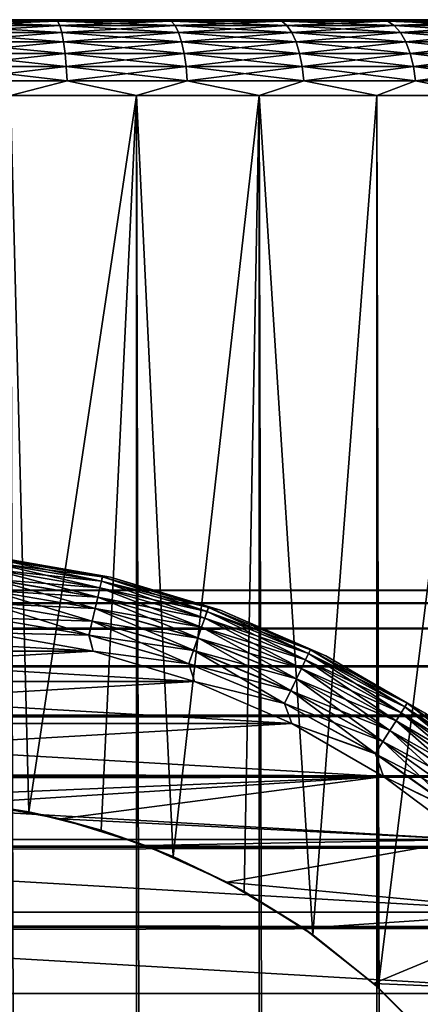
# Model space of a CAD drawing. Extents: x -265 to 265, y 0 to 607.
# Tile 290 of 296: x 252 to 257, y 587 to 600. Entities that reach past the tile are written whole.
import ezdxf

# ---------------------------------------------------------------- set-up
doc = ezdxf.new("R2010")
doc.units = 0
doc.header["$LTSCALE"] = 26.699852
for name, color, linetype in [('102', 7, 'CONTINUOUS'), ('3', 7, 'CONTINUOUS'), ('78', 7, 'CONTINUOUS'), ('79', 7, 'CONTINUOUS'), ('80', 7, 'CONTINUOUS'), ('83', 7, 'CONTINUOUS'), ('84', 7, 'CONTINUOUS'), ('86', 7, 'CONTINUOUS'), ('89', 7, 'CONTINUOUS'), ('90', 7, 'CONTINUOUS'), ('94', 7, 'CONTINUOUS'), ('98', 7, 'CONTINUOUS')]:
    doc.layers.add(name, color=color, linetype=linetype)

msp = doc.modelspace()

# ---------------------------------------------------------------- linework, layer by layer
at = {"layer": '102', "color": 7, "linetype": 'CONTINUOUS'}
for points in [[(251.437, 592.751, -25.445), (252.855, 592.51, -25.445), (251.447, 592.843, -25.618), (251.437, 592.751, -25.445)], [(251.447, 592.843, -25.618), (252.876, 592.6, -25.618), (251.453, 592.899, -25.806), (251.447, 592.843, -25.618)], [(251.447, 592.843, -25.618), (252.855, 592.51, -25.445), (252.876, 592.6, -25.618), (251.447, 592.843, -25.618)], [(251.509, 592.912, -26), (251.453, 592.899, -25.806), (252.889, 592.656, -25.806), (251.509, 592.912, -26)], [(251.453, 592.899, -25.806), (252.876, 592.6, -25.618), (252.889, 592.656, -25.806), (251.453, 592.899, -25.806)], [(252.998, 592.65, -26), (251.509, 592.912, -26), (252.889, 592.656, -25.806), (252.998, 592.65, -26)], [(251.423, 592.628, -25.293), (252.828, 592.389, -25.293), (251.437, 592.751, -25.445), (251.423, 592.628, -25.293)], [(251.437, 592.751, -25.445), (252.828, 592.389, -25.293), (252.855, 592.51, -25.445), (251.437, 592.751, -25.445)], [(251.406, 592.477, -25.169), (252.794, 592.241, -25.169), (251.423, 592.628, -25.293), (251.406, 592.477, -25.169)], [(251.423, 592.628, -25.293), (252.794, 592.241, -25.169), (252.828, 592.389, -25.293), (251.423, 592.628, -25.293)], [(252.855, 592.51, -25.445), (254.238, 592.112, -25.445), (252.876, 592.6, -25.618), (252.855, 592.51, -25.445)], [(252.876, 592.6, -25.618), (254.269, 592.199, -25.618), (252.889, 592.656, -25.806), (252.876, 592.6, -25.618)], [(252.876, 592.6, -25.618), (254.238, 592.112, -25.445), (254.269, 592.199, -25.618), (252.876, 592.6, -25.618)], [(252.998, 592.65, -26), (252.889, 592.656, -25.806), (254.287, 592.253, -25.806), (252.998, 592.65, -26)], [(252.889, 592.656, -25.806), (254.269, 592.199, -25.618), (254.287, 592.253, -25.806), (252.889, 592.656, -25.806)], [(254.446, 592.216, -26), (252.998, 592.65, -26), (254.287, 592.253, -25.806), (254.446, 592.216, -26)], [(251.386, 592.305, -25.076), (252.755, 592.072, -25.076), (251.406, 592.477, -25.169), (251.386, 592.305, -25.076)], [(251.406, 592.477, -25.169), (252.755, 592.072, -25.076), (252.794, 592.241, -25.169), (251.406, 592.477, -25.169)], [(252.828, 592.389, -25.293), (254.197, 591.994, -25.293), (252.855, 592.51, -25.445), (252.828, 592.389, -25.293)], [(252.855, 592.51, -25.445), (254.197, 591.994, -25.293), (254.238, 592.112, -25.445), (252.855, 592.51, -25.445)], [(252.794, 592.241, -25.169), (254.147, 591.851, -25.169), (252.828, 592.389, -25.293), (252.794, 592.241, -25.169)], [(252.828, 592.389, -25.293), (254.147, 591.851, -25.169), (254.197, 591.994, -25.293), (252.828, 592.389, -25.293)], [(251.365, 592.118, -25.019), (252.714, 591.889, -25.019), (251.386, 592.305, -25.076), (251.365, 592.118, -25.019)], [(251.386, 592.305, -25.076), (252.714, 591.889, -25.019), (252.755, 592.072, -25.076), (251.386, 592.305, -25.076)], [(252.755, 592.072, -25.076), (254.09, 591.688, -25.076), (252.794, 592.241, -25.169), (252.755, 592.072, -25.076)], [(252.794, 592.241, -25.169), (254.09, 591.688, -25.076), (254.147, 591.851, -25.169), (252.794, 592.241, -25.169)], [(254.238, 592.112, -25.445), (255.568, 591.561, -25.445), (254.269, 592.199, -25.618), (254.238, 592.112, -25.445)], [(254.269, 592.199, -25.618), (255.608, 591.644, -25.618), (254.287, 592.253, -25.806), (254.269, 592.199, -25.618)], [(254.269, 592.199, -25.618), (255.568, 591.561, -25.445), (255.608, 591.644, -25.618), (254.269, 592.199, -25.618)], [(254.446, 592.216, -26), (254.287, 592.253, -25.806), (255.632, 591.695, -25.806), (254.446, 592.216, -26)], [(254.287, 592.253, -25.806), (255.608, 591.644, -25.618), (255.632, 591.695, -25.806), (254.287, 592.253, -25.806)], [(255.834, 591.617, -26), (254.446, 592.216, -26), (255.632, 591.695, -25.806), (255.834, 591.617, -26)], [(251.365, 592.118, -25.019), (251.393, 591.919, -25), (252.714, 591.889, -25.019), (251.365, 592.118, -25.019)], [(252.714, 591.889, -25.019), (254.028, 591.511, -25.019), (252.755, 592.072, -25.076), (252.714, 591.889, -25.019)], [(252.755, 592.072, -25.076), (254.028, 591.511, -25.019), (254.09, 591.688, -25.076), (252.755, 592.072, -25.076)], [(254.197, 591.994, -25.293), (255.514, 591.449, -25.293), (254.238, 592.112, -25.445), (254.197, 591.994, -25.293)], [(254.238, 592.112, -25.445), (255.514, 591.449, -25.293), (255.568, 591.561, -25.445), (254.238, 592.112, -25.445)], [(254.147, 591.851, -25.169), (255.448, 591.312, -25.169), (254.197, 591.994, -25.293), (254.147, 591.851, -25.169)], [(254.197, 591.994, -25.293), (255.448, 591.312, -25.169), (255.514, 591.449, -25.293), (254.197, 591.994, -25.293)], [(251.393, 591.919, -25), (252.767, 591.677, -25), (252.714, 591.889, -25.019), (251.393, 591.919, -25)], [(252.714, 591.889, -25.019), (252.767, 591.677, -25), (254.028, 591.511, -25.019), (252.714, 591.889, -25.019)], [(254.09, 591.688, -25.076), (255.373, 591.157, -25.076), (254.147, 591.851, -25.169), (254.09, 591.688, -25.076)], [(254.147, 591.851, -25.169), (255.373, 591.157, -25.076), (255.448, 591.312, -25.169), (254.147, 591.851, -25.169)], [(252.767, 591.677, -25), (254.104, 591.276, -25), (254.028, 591.511, -25.019), (252.767, 591.677, -25)], [(254.028, 591.511, -25.019), (255.291, 590.987, -25.019), (254.09, 591.688, -25.076), (254.028, 591.511, -25.019)], [(254.09, 591.688, -25.076), (255.291, 590.987, -25.019), (255.373, 591.157, -25.076), (254.09, 591.688, -25.076)], [(255.608, 591.644, -25.618), (256.876, 590.943, -25.618), (255.632, 591.695, -25.806), (255.608, 591.644, -25.618)], [(255.834, 591.617, -26), (255.632, 591.695, -25.806), (256.906, 590.991, -25.806), (255.834, 591.617, -26)], [(255.632, 591.695, -25.806), (256.876, 590.943, -25.618), (256.906, 590.991, -25.806), (255.632, 591.695, -25.806)], [(255.514, 591.449, -25.293), (256.761, 590.76, -25.293), (255.568, 591.561, -25.445), (255.514, 591.449, -25.293)], [(255.568, 591.561, -25.445), (256.827, 590.865, -25.445), (255.608, 591.644, -25.618), (255.568, 591.561, -25.445)], [(255.568, 591.561, -25.445), (256.761, 590.76, -25.293), (256.827, 590.865, -25.445), (255.568, 591.561, -25.445)], [(255.608, 591.644, -25.618), (256.827, 590.865, -25.445), (256.876, 590.943, -25.618), (255.608, 591.644, -25.618)], [(257.144, 590.861, -26), (255.834, 591.617, -26), (256.906, 590.991, -25.806), (257.144, 590.861, -26)], [(254.028, 591.511, -25.019), (254.104, 591.276, -25), (255.291, 590.987, -25.019), (254.028, 591.511, -25.019)], [(255.448, 591.312, -25.169), (256.68, 590.631, -25.169), (255.514, 591.449, -25.293), (255.448, 591.312, -25.169)], [(255.514, 591.449, -25.293), (256.68, 590.631, -25.169), (256.761, 590.76, -25.293), (255.514, 591.449, -25.293)], [(255.373, 591.157, -25.076), (256.588, 590.485, -25.076), (255.448, 591.312, -25.169), (255.373, 591.157, -25.076)], [(255.448, 591.312, -25.169), (256.588, 590.485, -25.076), (256.68, 590.631, -25.169), (255.448, 591.312, -25.169)], [(254.104, 591.276, -25), (255.386, 590.724, -25), (255.291, 590.987, -25.019), (254.104, 591.276, -25)], [(255.291, 590.987, -25.019), (256.488, 590.326, -25.019), (255.373, 591.157, -25.076), (255.291, 590.987, -25.019)], [(255.373, 591.157, -25.076), (256.488, 590.326, -25.019), (256.588, 590.485, -25.076), (255.373, 591.157, -25.076)], [(255.291, 590.987, -25.019), (255.386, 590.724, -25), (256.488, 590.326, -25.019), (255.291, 590.987, -25.019)], [(256.827, 590.865, -25.445), (258.001, 590.032, -25.445), (256.876, 590.943, -25.618), (256.827, 590.865, -25.445)], [(256.876, 590.943, -25.618), (258.058, 590.105, -25.618), (256.906, 590.991, -25.806), (256.876, 590.943, -25.618)], [(256.876, 590.943, -25.618), (258.001, 590.032, -25.445), (258.058, 590.105, -25.618), (256.876, 590.943, -25.618)], [(257.144, 590.861, -26), (256.906, 590.991, -25.806), (258.094, 590.149, -25.806), (257.144, 590.861, -26)], [(256.906, 590.991, -25.806), (258.058, 590.105, -25.618), (258.094, 590.149, -25.806), (256.906, 590.991, -25.806)], [(256.761, 590.76, -25.293), (257.923, 589.935, -25.293), (256.827, 590.865, -25.445), (256.761, 590.76, -25.293)], [(256.827, 590.865, -25.445), (257.923, 589.935, -25.293), (258.001, 590.032, -25.445), (256.827, 590.865, -25.445)], [(255.386, 590.724, -25), (256.594, 590.026, -25), (256.488, 590.326, -25.019), (255.386, 590.724, -25)], [(256.588, 590.485, -25.076), (257.721, 589.681, -25.076), (256.68, 590.631, -25.169), (256.588, 590.485, -25.076)], [(256.68, 590.631, -25.169), (257.828, 589.817, -25.169), (256.761, 590.76, -25.293), (256.68, 590.631, -25.169)], [(256.68, 590.631, -25.169), (257.721, 589.681, -25.076), (257.828, 589.817, -25.169), (256.68, 590.631, -25.169)], [(256.761, 590.76, -25.293), (257.828, 589.817, -25.169), (257.923, 589.935, -25.293), (256.761, 590.76, -25.293)], [(256.488, 590.326, -25.019), (257.604, 589.535, -25.019), (256.588, 590.485, -25.076), (256.488, 590.326, -25.019)], [(256.588, 590.485, -25.076), (257.604, 589.535, -25.019), (257.721, 589.681, -25.076), (256.588, 590.485, -25.076)], [(256.488, 590.326, -25.019), (256.594, 590.026, -25), (257.604, 589.535, -25.019), (256.488, 590.326, -25.019)], [(256.594, 590.026, -25), (257.713, 589.193, -25), (257.604, 589.535, -25.019), (256.594, 590.026, -25)]]:
    msp.add_3dface(points, dxfattribs=at)
at = {"layer": '3', "color": 7, "linetype": 'CONTINUOUS'}
for points in [[(-263, 592.479, 28.227), (-263, 592.31, 29.671), (263, 592.479, 28.227), (-263, 592.479, 28.227)], [(263, 592.479, 28.227), (-263, 592.31, 29.671), (263, 592.31, 29.671), (263, 592.479, 28.227)], [(-263, 592.479, 26.773), (-263, 592.479, 28.227), (263, 592.479, 26.773), (-263, 592.479, 26.773)], [(263, 592.479, 26.773), (-263, 592.479, 28.227), (263, 592.479, 28.227), (263, 592.479, 26.773)], [(-263, 592.31, 25.329), (-263, 592.479, 26.773), (263, 592.31, 25.329), (-263, 592.31, 25.329)], [(263, 592.31, 25.329), (-263, 592.479, 26.773), (263, 592.479, 26.773), (263, 592.31, 25.329)], [(-263, 592.31, 29.671), (-263, 591.975, 31.085), (263, 592.31, 29.671), (-263, 592.31, 29.671)], [(263, 592.31, 29.671), (-263, 591.975, 31.085), (263, 591.975, 31.085), (263, 592.31, 29.671)], [(-263, 591.975, 23.915), (-263, 592.31, 25.329), (263, 591.975, 23.915), (-263, 591.975, 23.915)], [(263, 591.975, 23.915), (-263, 592.31, 25.329), (263, 592.31, 25.329), (263, 591.975, 23.915)], [(-263, 591.975, 31.085), (-263, 591.478, 32.451), (263, 591.975, 31.085), (-263, 591.975, 31.085)], [(263, 591.975, 31.085), (-263, 591.478, 32.451), (263, 591.478, 32.451), (263, 591.975, 31.085)], [(-263, 591.478, 22.549), (-263, 591.975, 23.915), (263, 591.478, 22.549), (-263, 591.478, 22.549)], [(263, 591.478, 22.549), (-263, 591.975, 23.915), (263, 591.975, 23.915), (263, 591.478, 22.549)], [(-263, 591.478, 32.451), (-263, 590.825, 33.75), (263, 591.478, 32.451), (-263, 591.478, 32.451)], [(263, 591.478, 32.451), (-263, 590.825, 33.75), (263, 590.825, 33.75), (263, 591.478, 32.451)], [(-263, 590.825, 21.25), (-263, 591.478, 22.549), (263, 590.825, 21.25), (-263, 590.825, 21.25)], [(263, 590.825, 21.25), (-263, 591.478, 22.549), (263, 591.478, 22.549), (263, 590.825, 21.25)], [(-263, 590.825, 33.75), (-263, 590.027, 34.964), (263, 590.825, 33.75), (-263, 590.825, 33.75)], [(263, 590.825, 33.75), (-263, 590.027, 34.964), (263, 590.027, 34.964), (263, 590.825, 33.75)], [(-263, 590.027, 20.036), (-263, 590.825, 21.25), (263, 590.027, 20.036), (-263, 590.027, 20.036)], [(263, 590.027, 20.036), (-263, 590.825, 21.25), (263, 590.825, 21.25), (263, 590.027, 20.036)], [(-263, 590.027, 34.964), (-263, 589.092, 36.078), (263, 590.027, 34.964), (-263, 590.027, 34.964)], [(263, 590.027, 34.964), (-263, 589.092, 36.078), (263, 589.092, 36.078), (263, 590.027, 34.964)], [(-263, 589.092, 18.922), (-263, 590.027, 20.036), (263, 589.092, 18.922), (-263, 589.092, 18.922)], [(263, 589.092, 18.922), (-263, 590.027, 20.036), (263, 590.027, 20.036), (263, 589.092, 18.922)], [(-263, 589.092, 36.078), (-263, 588.035, 37.076), (263, 589.092, 36.078), (-263, 589.092, 36.078)], [(263, 589.092, 36.078), (-263, 588.035, 37.076), (263, 588.035, 37.076), (263, 589.092, 36.078)], [(-263, 588.035, 17.924), (-263, 589.092, 18.922), (263, 588.035, 17.924), (-263, 588.035, 17.924)], [(263, 588.035, 17.924), (-263, 589.092, 18.922), (263, 589.092, 18.922), (263, 588.035, 17.924)], [(-263, 588.035, 37.076), (-263, 586.869, 37.944), (263, 588.035, 37.076), (-263, 588.035, 37.076)], [(263, 588.035, 37.076), (-263, 586.869, 37.944), (263, 586.869, 37.944), (263, 588.035, 37.076)], [(-263, 586.869, 17.056), (-263, 588.035, 17.924), (263, 586.869, 17.056), (-263, 586.869, 17.056)], [(263, 586.869, 17.056), (-263, 588.035, 17.924), (263, 588.035, 17.924), (263, 586.869, 17.056)]]:
    msp.add_3dface(points, dxfattribs=at)
at = {"layer": '78', "color": 7, "linetype": 'CONTINUOUS'}
for points in [[(251.568, 600, 13.912), (253.115, 600, 13.649), (251.568, 600, -13.912), (251.568, 600, 13.912)], [(251.568, 600, -13.912), (253.115, 600, 13.649), (253.115, 600, -13.649), (251.568, 600, -13.912)], [(253.115, 600, 13.649), (254.624, 600, 13.214), (253.115, 600, -13.649), (253.115, 600, 13.649)], [(253.115, 600, -13.649), (254.624, 600, 13.214), (254.624, 600, -13.214), (253.115, 600, -13.649)], [(254.624, 600, 13.214), (256.074, 600, 12.614), (254.624, 600, -13.214), (254.624, 600, 13.214)], [(254.624, 600, -13.214), (256.074, 600, 12.614), (256.074, 600, -12.614), (254.624, 600, -13.214)], [(256.074, 600, 12.614), (257.448, 600, 11.854), (256.074, 600, -12.614), (256.074, 600, 12.614)], [(256.074, 600, -12.614), (257.448, 600, 11.854), (257.448, 600, -11.854), (256.074, 600, -12.614)]]:
    msp.add_3dface(points, dxfattribs=at)
at = {"layer": '79', "color": 7, "linetype": 'CONTINUOUS'}
for points in [[(251.679, 1, 14.906), (253.338, 1, 14.624), (251.679, 599, 14.906), (251.679, 1, 14.906)], [(251.679, 599, 14.906), (253.338, 1, 14.624), (253.338, 599, 14.624), (251.679, 599, 14.906)], [(253.338, 1, 14.624), (254.954, 1, 14.158), (253.338, 599, 14.624), (253.338, 1, 14.624)], [(253.338, 599, 14.624), (254.954, 1, 14.158), (254.954, 599, 14.158), (253.338, 599, 14.624)], [(254.954, 1, 14.158), (256.508, 1, 13.515), (254.954, 599, 14.158), (254.954, 1, 14.158)], [(254.954, 599, 14.158), (256.508, 1, 13.515), (256.508, 599, 13.515), (254.954, 599, 14.158)], [(256.508, 1, 13.515), (257.98, 1, 12.701), (256.508, 599, 13.515), (256.508, 1, 13.515)], [(256.508, 599, 13.515), (257.98, 1, 12.701), (257.98, 599, 12.701), (256.508, 599, 13.515)]]:
    msp.add_3dface(points, dxfattribs=at)
at = {"layer": '80', "color": 7, "linetype": 'CONTINUOUS'}
for points in [[(250.96, 589.703, -14.969), (251.679, 599, -14.906), (251.919, 589.559, -14.877), (250.96, 589.703, -14.969)], [(251.679, 599, -14.906), (253.338, 599, -14.624), (251.919, 589.559, -14.877), (251.679, 599, -14.906)], [(251.919, 589.559, -14.877), (253.338, 599, -14.624), (252.875, 589.316, -14.722), (251.919, 589.559, -14.877)], [(252.875, 589.316, -14.722), (253.338, 599, -14.624), (253.824, 588.969, -14.504), (252.875, 589.316, -14.722)], [(253.338, 599, -14.624), (254.954, 599, -14.158), (253.824, 588.969, -14.504), (253.338, 599, -14.624)], [(253.824, 588.969, -14.504), (254.954, 599, -14.158), (254.758, 588.51, -14.226), (253.824, 588.969, -14.504)], [(254.758, 588.51, -14.226), (254.954, 599, -14.158), (255.664, 587.936, -13.89), (254.758, 588.51, -14.226)], [(254.954, 599, -14.158), (256.508, 599, -13.515), (255.664, 587.936, -13.89), (254.954, 599, -14.158)], [(255.664, 587.936, -13.89), (256.508, 599, -13.515), (256.525, 587.245, -13.506), (255.664, 587.936, -13.89)], [(256.508, 599, -13.515), (257.98, 599, -12.701), (256.525, 587.245, -13.506), (256.508, 599, -13.515)], [(256.525, 587.245, -13.506), (257.98, 599, -12.701), (257.316, 586.445, -13.095), (256.525, 587.245, -13.506)]]:
    msp.add_3dface(points, dxfattribs=at)
at = {"layer": '83', "color": 7, "linetype": 'CONTINUOUS'}
for points in [[(252.296, 599.981, 14.007), (251.568, 600, 13.912), (250.768, 599.981, 14.173), (252.296, 599.981, 14.007)], [(252.296, 599.981, 14.007), (250.768, 599.981, 14.173), (252.327, 599.924, 14.192), (252.296, 599.981, 14.007)], [(252.327, 599.924, 14.192), (250.768, 599.981, 14.173), (250.779, 599.924, 14.361), (252.327, 599.924, 14.192)], [(253.115, 600, 13.649), (251.568, 600, 13.912), (252.296, 599.981, 14.007), (253.115, 600, 13.649)], [(253.797, 599.981, 13.677), (253.115, 600, 13.649), (252.296, 599.981, 14.007), (253.797, 599.981, 13.677)], [(253.797, 599.981, 13.677), (252.296, 599.981, 14.007), (253.848, 599.924, 13.858), (253.797, 599.981, 13.677)], [(253.848, 599.924, 13.858), (252.296, 599.981, 14.007), (252.327, 599.924, 14.192), (253.848, 599.924, 13.858)], [(254.624, 600, 13.214), (253.115, 600, 13.649), (253.797, 599.981, 13.677), (254.624, 600, 13.214)], [(255.254, 599.981, 13.186), (254.624, 600, 13.214), (253.797, 599.981, 13.677), (255.254, 599.981, 13.186)], [(255.254, 599.981, 13.186), (253.797, 599.981, 13.677), (255.323, 599.924, 13.36), (255.254, 599.981, 13.186)], [(255.323, 599.924, 13.36), (253.797, 599.981, 13.677), (253.848, 599.924, 13.858), (255.323, 599.924, 13.36)], [(256.074, 600, 12.614), (254.624, 600, 13.214), (255.254, 599.981, 13.186), (256.074, 600, 12.614)], [(256.649, 599.981, 12.541), (256.074, 600, 12.614), (255.254, 599.981, 13.186), (256.649, 599.981, 12.541)], [(256.649, 599.981, 12.541), (255.254, 599.981, 13.186), (256.737, 599.924, 12.706), (256.649, 599.981, 12.541)], [(256.737, 599.924, 12.706), (255.254, 599.981, 13.186), (255.323, 599.924, 13.36), (256.737, 599.924, 12.706)], [(257.448, 600, 11.854), (256.074, 600, 12.614), (256.649, 599.981, 12.541), (257.448, 600, 11.854)], [(257.965, 599.981, 11.748), (257.448, 600, 11.854), (256.649, 599.981, 12.541), (257.965, 599.981, 11.748)], [(257.965, 599.981, 11.748), (256.649, 599.981, 12.541), (258.071, 599.924, 11.904), (257.965, 599.981, 11.748)], [(258.071, 599.924, 11.904), (256.649, 599.981, 12.541), (256.737, 599.924, 12.706), (258.071, 599.924, 11.904)], [(252.327, 599.924, 14.192), (250.779, 599.924, 14.361), (252.355, 599.832, 14.363), (252.327, 599.924, 14.192)], [(252.355, 599.832, 14.363), (250.779, 599.924, 14.361), (250.788, 599.832, 14.534), (252.355, 599.832, 14.363)], [(253.848, 599.924, 13.858), (252.327, 599.924, 14.192), (253.894, 599.832, 14.024), (253.848, 599.924, 13.858)], [(253.894, 599.832, 14.024), (252.327, 599.924, 14.192), (252.355, 599.832, 14.363), (253.894, 599.832, 14.024)], [(255.323, 599.924, 13.36), (253.848, 599.924, 13.858), (255.387, 599.832, 13.521), (255.323, 599.924, 13.36)], [(255.387, 599.832, 13.521), (253.848, 599.924, 13.858), (253.894, 599.832, 14.024), (255.387, 599.832, 13.521)], [(256.737, 599.924, 12.706), (255.323, 599.924, 13.36), (256.818, 599.832, 12.859), (256.737, 599.924, 12.706)], [(256.818, 599.832, 12.859), (255.323, 599.924, 13.36), (255.387, 599.832, 13.521), (256.818, 599.832, 12.859)], [(258.071, 599.924, 11.904), (256.737, 599.924, 12.706), (258.168, 599.832, 12.047), (258.071, 599.924, 11.904)], [(258.168, 599.832, 12.047), (256.737, 599.924, 12.706), (256.818, 599.832, 12.859), (258.168, 599.832, 12.047)], [(252.355, 599.832, 14.363), (250.788, 599.832, 14.534), (252.379, 599.708, 14.513), (252.355, 599.832, 14.363)], [(252.379, 599.708, 14.513), (250.788, 599.832, 14.534), (250.796, 599.708, 14.685), (252.379, 599.708, 14.513)], [(253.894, 599.832, 14.024), (252.355, 599.832, 14.363), (253.934, 599.708, 14.171), (253.894, 599.832, 14.024)], [(253.934, 599.708, 14.171), (252.355, 599.832, 14.363), (252.379, 599.708, 14.513), (253.934, 599.708, 14.171)], [(255.387, 599.832, 13.521), (253.894, 599.832, 14.024), (255.444, 599.708, 13.662), (255.387, 599.832, 13.521)], [(255.444, 599.708, 13.662), (253.894, 599.832, 14.024), (253.934, 599.708, 14.171), (255.444, 599.708, 13.662)], [(256.818, 599.832, 12.859), (255.387, 599.832, 13.521), (256.889, 599.708, 12.994), (256.818, 599.832, 12.859)], [(256.889, 599.708, 12.994), (255.387, 599.832, 13.521), (255.444, 599.708, 13.662), (256.889, 599.708, 12.994)], [(258.168, 599.832, 12.047), (256.818, 599.832, 12.859), (258.253, 599.708, 12.173), (258.168, 599.832, 12.047)], [(258.253, 599.708, 12.173), (256.818, 599.832, 12.859), (256.889, 599.708, 12.994), (258.253, 599.708, 12.173)], [(252.379, 599.708, 14.513), (250.796, 599.708, 14.685), (252.399, 599.556, 14.636), (252.379, 599.708, 14.513)], [(252.399, 599.556, 14.636), (250.796, 599.708, 14.685), (250.803, 599.556, 14.81), (252.399, 599.556, 14.636)], [(253.934, 599.708, 14.171), (252.379, 599.708, 14.513), (253.968, 599.556, 14.291), (253.934, 599.708, 14.171)], [(253.968, 599.556, 14.291), (252.379, 599.708, 14.513), (252.399, 599.556, 14.636), (253.968, 599.556, 14.291)], [(255.444, 599.708, 13.662), (253.934, 599.708, 14.171), (255.49, 599.556, 13.778), (255.444, 599.708, 13.662)], [(255.49, 599.556, 13.778), (253.934, 599.708, 14.171), (253.968, 599.556, 14.291), (255.49, 599.556, 13.778)], [(256.889, 599.708, 12.994), (255.444, 599.708, 13.662), (256.947, 599.556, 13.104), (256.889, 599.708, 12.994)], [(256.947, 599.556, 13.104), (255.444, 599.708, 13.662), (255.49, 599.556, 13.778), (256.947, 599.556, 13.104)], [(258.253, 599.708, 12.173), (256.889, 599.708, 12.994), (258.323, 599.556, 12.276), (258.253, 599.708, 12.173)], [(258.323, 599.556, 12.276), (256.889, 599.708, 12.994), (256.947, 599.556, 13.104), (258.323, 599.556, 12.276)], [(252.399, 599.556, 14.636), (250.803, 599.556, 14.81), (252.414, 599.383, 14.727), (252.399, 599.556, 14.636)], [(252.414, 599.383, 14.727), (250.803, 599.556, 14.81), (250.808, 599.383, 14.902), (252.414, 599.383, 14.727)], [(253.968, 599.556, 14.291), (252.399, 599.556, 14.636), (253.993, 599.383, 14.38), (253.968, 599.556, 14.291)], [(253.993, 599.383, 14.38), (252.399, 599.556, 14.636), (252.414, 599.383, 14.727), (253.993, 599.383, 14.38)], [(255.49, 599.556, 13.778), (253.968, 599.556, 14.291), (255.524, 599.383, 13.864), (255.49, 599.556, 13.778)], [(255.524, 599.383, 13.864), (253.968, 599.556, 14.291), (253.993, 599.383, 14.38), (255.524, 599.383, 13.864)], [(256.947, 599.556, 13.104), (255.49, 599.556, 13.778), (256.99, 599.383, 13.185), (256.947, 599.556, 13.104)], [(256.99, 599.383, 13.185), (255.49, 599.556, 13.778), (255.524, 599.383, 13.864), (256.99, 599.383, 13.185)], [(258.323, 599.556, 12.276), (256.947, 599.556, 13.104), (258.375, 599.383, 12.352), (258.323, 599.556, 12.276)], [(258.375, 599.383, 12.352), (256.947, 599.556, 13.104), (256.99, 599.383, 13.185), (258.375, 599.383, 12.352)], [(252.414, 599.383, 14.727), (250.808, 599.383, 14.902), (252.424, 599.195, 14.783), (252.414, 599.383, 14.727)], [(252.424, 599.195, 14.783), (250.808, 599.383, 14.902), (250.811, 599.195, 14.959), (252.424, 599.195, 14.783)], [(253.993, 599.383, 14.38), (252.414, 599.383, 14.727), (254.008, 599.195, 14.435), (253.993, 599.383, 14.38)], [(254.008, 599.195, 14.435), (252.414, 599.383, 14.727), (252.424, 599.195, 14.783), (254.008, 599.195, 14.435)], [(255.524, 599.383, 13.864), (253.993, 599.383, 14.38), (255.545, 599.195, 13.917), (255.524, 599.383, 13.864)], [(255.545, 599.195, 13.917), (253.993, 599.383, 14.38), (254.008, 599.195, 14.435), (255.545, 599.195, 13.917)], [(256.99, 599.383, 13.185), (255.524, 599.383, 13.864), (257.017, 599.195, 13.236), (256.99, 599.383, 13.185)], [(257.017, 599.195, 13.236), (255.524, 599.383, 13.864), (255.545, 599.195, 13.917), (257.017, 599.195, 13.236)], [(258.375, 599.383, 12.352), (256.99, 599.383, 13.185), (258.407, 599.195, 12.399), (258.375, 599.383, 12.352)], [(258.407, 599.195, 12.399), (256.99, 599.383, 13.185), (257.017, 599.195, 13.236), (258.407, 599.195, 12.399)], [(251.679, 599, 14.906), (252.424, 599.195, 14.783), (250.811, 599.195, 14.959), (251.679, 599, 14.906)], [(251.679, 599, 14.906), (253.338, 599, 14.624), (252.424, 599.195, 14.783), (251.679, 599, 14.906)], [(253.338, 599, 14.624), (254.008, 599.195, 14.435), (252.424, 599.195, 14.783), (253.338, 599, 14.624)], [(253.338, 599, 14.624), (254.954, 599, 14.158), (254.008, 599.195, 14.435), (253.338, 599, 14.624)], [(254.954, 599, 14.158), (255.545, 599.195, 13.917), (254.008, 599.195, 14.435), (254.954, 599, 14.158)], [(254.954, 599, 14.158), (256.508, 599, 13.515), (255.545, 599.195, 13.917), (254.954, 599, 14.158)], [(256.508, 599, 13.515), (257.017, 599.195, 13.236), (255.545, 599.195, 13.917), (256.508, 599, 13.515)], [(256.508, 599, 13.515), (257.98, 599, 12.701), (257.017, 599.195, 13.236), (256.508, 599, 13.515)], [(257.98, 599, 12.701), (258.407, 599.195, 12.399), (257.017, 599.195, 13.236), (257.98, 599, 12.701)]]:
    msp.add_3dface(points, dxfattribs=at)
at = {"layer": '84', "color": 7, "linetype": 'CONTINUOUS'}
for points in [[(250.768, 599.981, -14.173), (251.568, 600, -13.912), (252.296, 599.981, -14.007), (250.768, 599.981, -14.173)], [(250.768, 599.981, -14.173), (252.296, 599.981, -14.007), (250.779, 599.924, -14.361), (250.768, 599.981, -14.173)], [(250.779, 599.924, -14.361), (252.296, 599.981, -14.007), (252.327, 599.924, -14.192), (250.779, 599.924, -14.361)], [(251.568, 600, -13.912), (253.115, 600, -13.649), (252.296, 599.981, -14.007), (251.568, 600, -13.912)], [(252.296, 599.981, -14.007), (253.115, 600, -13.649), (253.797, 599.981, -13.677), (252.296, 599.981, -14.007)], [(252.296, 599.981, -14.007), (253.797, 599.981, -13.677), (252.327, 599.924, -14.192), (252.296, 599.981, -14.007)], [(252.327, 599.924, -14.192), (253.797, 599.981, -13.677), (253.848, 599.924, -13.858), (252.327, 599.924, -14.192)], [(253.115, 600, -13.649), (254.624, 600, -13.214), (253.797, 599.981, -13.677), (253.115, 600, -13.649)], [(253.797, 599.981, -13.677), (254.624, 600, -13.214), (255.254, 599.981, -13.186), (253.797, 599.981, -13.677)], [(253.797, 599.981, -13.677), (255.254, 599.981, -13.186), (253.848, 599.924, -13.858), (253.797, 599.981, -13.677)], [(253.848, 599.924, -13.858), (255.254, 599.981, -13.186), (255.323, 599.924, -13.36), (253.848, 599.924, -13.858)], [(254.624, 600, -13.214), (256.074, 600, -12.614), (255.254, 599.981, -13.186), (254.624, 600, -13.214)], [(255.254, 599.981, -13.186), (256.074, 600, -12.614), (256.649, 599.981, -12.541), (255.254, 599.981, -13.186)], [(255.254, 599.981, -13.186), (256.649, 599.981, -12.541), (255.323, 599.924, -13.36), (255.254, 599.981, -13.186)], [(255.323, 599.924, -13.36), (256.649, 599.981, -12.541), (256.737, 599.924, -12.706), (255.323, 599.924, -13.36)], [(256.074, 600, -12.614), (257.448, 600, -11.854), (256.649, 599.981, -12.541), (256.074, 600, -12.614)], [(256.649, 599.981, -12.541), (257.448, 600, -11.854), (257.965, 599.981, -11.748), (256.649, 599.981, -12.541)], [(256.649, 599.981, -12.541), (257.965, 599.981, -11.748), (256.737, 599.924, -12.706), (256.649, 599.981, -12.541)], [(256.737, 599.924, -12.706), (257.965, 599.981, -11.748), (258.071, 599.924, -11.904), (256.737, 599.924, -12.706)], [(250.779, 599.924, -14.361), (252.327, 599.924, -14.192), (250.788, 599.832, -14.534), (250.779, 599.924, -14.361)], [(250.788, 599.832, -14.534), (252.327, 599.924, -14.192), (252.355, 599.832, -14.363), (250.788, 599.832, -14.534)], [(252.327, 599.924, -14.192), (253.848, 599.924, -13.858), (252.355, 599.832, -14.363), (252.327, 599.924, -14.192)], [(252.355, 599.832, -14.363), (253.848, 599.924, -13.858), (253.894, 599.832, -14.024), (252.355, 599.832, -14.363)], [(253.848, 599.924, -13.858), (255.323, 599.924, -13.36), (253.894, 599.832, -14.024), (253.848, 599.924, -13.858)], [(253.894, 599.832, -14.024), (255.323, 599.924, -13.36), (255.387, 599.832, -13.521), (253.894, 599.832, -14.024)], [(255.323, 599.924, -13.36), (256.737, 599.924, -12.706), (255.387, 599.832, -13.521), (255.323, 599.924, -13.36)], [(255.387, 599.832, -13.521), (256.737, 599.924, -12.706), (256.818, 599.832, -12.859), (255.387, 599.832, -13.521)], [(256.737, 599.924, -12.706), (258.071, 599.924, -11.904), (256.818, 599.832, -12.859), (256.737, 599.924, -12.706)], [(256.818, 599.832, -12.859), (258.071, 599.924, -11.904), (258.168, 599.832, -12.047), (256.818, 599.832, -12.859)], [(250.788, 599.832, -14.534), (252.355, 599.832, -14.363), (250.796, 599.708, -14.685), (250.788, 599.832, -14.534)], [(250.796, 599.708, -14.685), (252.355, 599.832, -14.363), (252.379, 599.708, -14.513), (250.796, 599.708, -14.685)], [(252.355, 599.832, -14.363), (253.894, 599.832, -14.024), (252.379, 599.708, -14.513), (252.355, 599.832, -14.363)], [(252.379, 599.708, -14.513), (253.894, 599.832, -14.024), (253.934, 599.708, -14.171), (252.379, 599.708, -14.513)], [(253.894, 599.832, -14.024), (255.387, 599.832, -13.521), (253.934, 599.708, -14.171), (253.894, 599.832, -14.024)], [(253.934, 599.708, -14.171), (255.387, 599.832, -13.521), (255.444, 599.708, -13.662), (253.934, 599.708, -14.171)], [(255.387, 599.832, -13.521), (256.818, 599.832, -12.859), (255.444, 599.708, -13.662), (255.387, 599.832, -13.521)], [(255.444, 599.708, -13.662), (256.818, 599.832, -12.859), (256.889, 599.708, -12.994), (255.444, 599.708, -13.662)], [(256.818, 599.832, -12.859), (258.168, 599.832, -12.047), (256.889, 599.708, -12.994), (256.818, 599.832, -12.859)], [(256.889, 599.708, -12.994), (258.168, 599.832, -12.047), (258.253, 599.708, -12.173), (256.889, 599.708, -12.994)], [(250.796, 599.708, -14.685), (252.379, 599.708, -14.513), (250.803, 599.556, -14.81), (250.796, 599.708, -14.685)], [(250.803, 599.556, -14.81), (252.379, 599.708, -14.513), (252.399, 599.556, -14.636), (250.803, 599.556, -14.81)], [(252.379, 599.708, -14.513), (253.934, 599.708, -14.171), (252.399, 599.556, -14.636), (252.379, 599.708, -14.513)], [(252.399, 599.556, -14.636), (253.934, 599.708, -14.171), (253.968, 599.556, -14.291), (252.399, 599.556, -14.636)], [(253.934, 599.708, -14.171), (255.444, 599.708, -13.662), (253.968, 599.556, -14.291), (253.934, 599.708, -14.171)], [(253.968, 599.556, -14.291), (255.444, 599.708, -13.662), (255.49, 599.556, -13.778), (253.968, 599.556, -14.291)], [(255.444, 599.708, -13.662), (256.889, 599.708, -12.994), (255.49, 599.556, -13.778), (255.444, 599.708, -13.662)], [(255.49, 599.556, -13.778), (256.889, 599.708, -12.994), (256.947, 599.556, -13.104), (255.49, 599.556, -13.778)], [(256.889, 599.708, -12.994), (258.253, 599.708, -12.173), (256.947, 599.556, -13.104), (256.889, 599.708, -12.994)], [(256.947, 599.556, -13.104), (258.253, 599.708, -12.173), (258.323, 599.556, -12.276), (256.947, 599.556, -13.104)], [(250.803, 599.556, -14.81), (252.399, 599.556, -14.636), (250.808, 599.383, -14.902), (250.803, 599.556, -14.81)], [(250.808, 599.383, -14.902), (252.399, 599.556, -14.636), (252.414, 599.383, -14.727), (250.808, 599.383, -14.902)], [(252.399, 599.556, -14.636), (253.968, 599.556, -14.291), (252.414, 599.383, -14.727), (252.399, 599.556, -14.636)], [(252.414, 599.383, -14.727), (253.968, 599.556, -14.291), (253.993, 599.383, -14.38), (252.414, 599.383, -14.727)], [(253.968, 599.556, -14.291), (255.49, 599.556, -13.778), (253.993, 599.383, -14.38), (253.968, 599.556, -14.291)], [(253.993, 599.383, -14.38), (255.49, 599.556, -13.778), (255.524, 599.383, -13.864), (253.993, 599.383, -14.38)], [(255.49, 599.556, -13.778), (256.947, 599.556, -13.104), (255.524, 599.383, -13.864), (255.49, 599.556, -13.778)], [(255.524, 599.383, -13.864), (256.947, 599.556, -13.104), (256.99, 599.383, -13.185), (255.524, 599.383, -13.864)], [(256.947, 599.556, -13.104), (258.323, 599.556, -12.276), (256.99, 599.383, -13.185), (256.947, 599.556, -13.104)], [(256.99, 599.383, -13.185), (258.323, 599.556, -12.276), (258.375, 599.383, -12.352), (256.99, 599.383, -13.185)], [(250.808, 599.383, -14.902), (252.414, 599.383, -14.727), (250.811, 599.195, -14.959), (250.808, 599.383, -14.902)], [(250.811, 599.195, -14.959), (252.414, 599.383, -14.727), (252.424, 599.195, -14.783), (250.811, 599.195, -14.959)], [(252.414, 599.383, -14.727), (253.993, 599.383, -14.38), (252.424, 599.195, -14.783), (252.414, 599.383, -14.727)], [(252.424, 599.195, -14.783), (253.993, 599.383, -14.38), (254.008, 599.195, -14.435), (252.424, 599.195, -14.783)], [(253.993, 599.383, -14.38), (255.524, 599.383, -13.864), (254.008, 599.195, -14.435), (253.993, 599.383, -14.38)], [(254.008, 599.195, -14.435), (255.524, 599.383, -13.864), (255.545, 599.195, -13.917), (254.008, 599.195, -14.435)], [(255.524, 599.383, -13.864), (256.99, 599.383, -13.185), (255.545, 599.195, -13.917), (255.524, 599.383, -13.864)], [(255.545, 599.195, -13.917), (256.99, 599.383, -13.185), (257.017, 599.195, -13.236), (255.545, 599.195, -13.917)], [(256.99, 599.383, -13.185), (258.375, 599.383, -12.352), (257.017, 599.195, -13.236), (256.99, 599.383, -13.185)], [(257.017, 599.195, -13.236), (258.375, 599.383, -12.352), (258.407, 599.195, -12.399), (257.017, 599.195, -13.236)], [(251.679, 599, -14.906), (250.811, 599.195, -14.959), (252.424, 599.195, -14.783), (251.679, 599, -14.906)], [(253.338, 599, -14.624), (251.679, 599, -14.906), (252.424, 599.195, -14.783), (253.338, 599, -14.624)], [(253.338, 599, -14.624), (252.424, 599.195, -14.783), (254.008, 599.195, -14.435), (253.338, 599, -14.624)], [(254.954, 599, -14.158), (253.338, 599, -14.624), (254.008, 599.195, -14.435), (254.954, 599, -14.158)], [(254.954, 599, -14.158), (254.008, 599.195, -14.435), (255.545, 599.195, -13.917), (254.954, 599, -14.158)], [(256.508, 599, -13.515), (254.954, 599, -14.158), (255.545, 599.195, -13.917), (256.508, 599, -13.515)], [(256.508, 599, -13.515), (255.545, 599.195, -13.917), (257.017, 599.195, -13.236), (256.508, 599, -13.515)], [(257.98, 599, -12.701), (256.508, 599, -13.515), (257.017, 599.195, -13.236), (257.98, 599, -12.701)], [(257.98, 599, -12.701), (257.017, 599.195, -13.236), (258.407, 599.195, -12.399), (257.98, 599, -12.701)]]:
    msp.add_3dface(points, dxfattribs=at)
at = {"layer": '86', "color": 7, "linetype": 'CONTINUOUS'}
for points in [[(250.96, 589.703, -14.969), (251.919, 589.559, -14.877), (251.175, 589.679, -25), (250.96, 589.703, -14.969)], [(251.175, 589.679, -25), (251.919, 589.559, -14.877), (252.333, 589.467, -25), (251.175, 589.679, -25)], [(251.919, 589.559, -14.877), (252.875, 589.316, -14.722), (252.333, 589.467, -25), (251.919, 589.559, -14.877)], [(252.333, 589.467, -25), (252.875, 589.316, -14.722), (253.457, 589.116, -25), (252.333, 589.467, -25)], [(252.875, 589.316, -14.722), (253.824, 588.969, -14.504), (253.457, 589.116, -25), (252.875, 589.316, -14.722)], [(253.457, 589.116, -25), (253.824, 588.969, -14.504), (254.531, 588.633, -25), (253.457, 589.116, -25)], [(253.824, 588.969, -14.504), (254.758, 588.51, -14.226), (254.531, 588.633, -25), (253.824, 588.969, -14.504)], [(254.531, 588.633, -25), (254.758, 588.51, -14.226), (255.539, 588.024, -25), (254.531, 588.633, -25)], [(254.758, 588.51, -14.226), (255.664, 587.936, -13.89), (255.539, 588.024, -25), (254.758, 588.51, -14.226)], [(255.539, 588.024, -25), (255.664, 587.936, -13.89), (256.465, 587.298, -25), (255.539, 588.024, -25)], [(255.664, 587.936, -13.89), (256.525, 587.245, -13.506), (256.465, 587.298, -25), (255.664, 587.936, -13.89)], [(256.465, 587.298, -25), (256.525, 587.245, -13.506), (257.298, 586.465, -25), (256.465, 587.298, -25)], [(256.525, 587.245, -13.506), (257.316, 586.445, -13.095), (257.298, 586.465, -25), (256.525, 587.245, -13.506)]]:
    msp.add_3dface(points, dxfattribs=at)
at = {"layer": '89', "color": 7, "linetype": 'CONTINUOUS'}
for points in [[(251.393, 591.919, -25), (247.233, 591.677, -25), (252.767, 591.677, -25), (251.393, 591.919, -25)], [(247.233, 591.677, -25), (245.896, 591.276, -25), (252.767, 591.677, -25), (247.233, 591.677, -25)], [(252.767, 591.677, -25), (245.896, 591.276, -25), (254.104, 591.276, -25), (252.767, 591.677, -25)], [(245.896, 591.276, -25), (244.614, 590.724, -25), (254.104, 591.276, -25), (245.896, 591.276, -25)], [(254.104, 591.276, -25), (244.614, 590.724, -25), (255.386, 590.724, -25), (254.104, 591.276, -25)], [(244.614, 590.724, -25), (243.406, 590.026, -25), (255.386, 590.724, -25), (244.614, 590.724, -25)], [(255.386, 590.724, -25), (243.406, 590.026, -25), (256.594, 590.026, -25), (255.386, 590.724, -25)], [(243.406, 590.026, -25), (250, 589.75, -25), (256.594, 590.026, -25), (243.406, 590.026, -25)], [(250, 589.75, -25), (251.175, 589.679, -25), (256.594, 590.026, -25), (250, 589.75, -25)], [(251.175, 589.679, -25), (252.333, 589.467, -25), (256.594, 590.026, -25), (251.175, 589.679, -25)], [(256.594, 590.026, -25), (252.333, 589.467, -25), (257.713, 589.193, -25), (256.594, 590.026, -25)], [(252.333, 589.467, -25), (253.457, 589.116, -25), (257.713, 589.193, -25), (252.333, 589.467, -25)], [(253.457, 589.116, -25), (254.531, 588.633, -25), (257.713, 589.193, -25), (253.457, 589.116, -25)], [(257.713, 589.193, -25), (254.531, 588.633, -25), (258.728, 588.235, -25), (257.713, 589.193, -25)], [(254.531, 588.633, -25), (255.539, 588.024, -25), (258.728, 588.235, -25), (254.531, 588.633, -25)], [(255.539, 588.024, -25), (256.465, 587.298, -25), (258.728, 588.235, -25), (255.539, 588.024, -25)], [(258.728, 588.235, -25), (256.465, 587.298, -25), (259.625, 587.166, -25), (258.728, 588.235, -25)], [(256.465, 587.298, -25), (257.298, 586.465, -25), (259.625, 587.166, -25), (256.465, 587.298, -25)]]:
    msp.add_3dface(points, dxfattribs=at)
at = {"layer": '90', "color": 7, "linetype": 'CONTINUOUS'}
for points in [[(247.233, 591.677, -75), (248.607, 591.919, -75), (252.767, 591.677, -75), (247.233, 591.677, -75)], [(252.767, 591.677, -75), (248.607, 591.919, -75), (251.393, 591.919, -75), (252.767, 591.677, -75)], [(245.896, 591.276, -75), (247.233, 591.677, -75), (254.104, 591.276, -75), (245.896, 591.276, -75)], [(254.104, 591.276, -75), (247.233, 591.677, -75), (252.767, 591.677, -75), (254.104, 591.276, -75)], [(244.614, 590.724, -75), (245.896, 591.276, -75), (255.386, 590.724, -75), (244.614, 590.724, -75)], [(255.386, 590.724, -75), (245.896, 591.276, -75), (254.104, 591.276, -75), (255.386, 590.724, -75)], [(243.406, 590.026, -75), (244.614, 590.724, -75), (256.594, 590.026, -75), (243.406, 590.026, -75)], [(256.594, 590.026, -75), (244.614, 590.724, -75), (255.386, 590.724, -75), (256.594, 590.026, -75)], [(242.287, 589.193, -75), (243.406, 590.026, -75), (257.713, 589.193, -75), (242.287, 589.193, -75)], [(257.713, 589.193, -75), (243.406, 590.026, -75), (256.594, 590.026, -75), (257.713, 589.193, -75)], [(241.272, 588.235, -75), (242.287, 589.193, -75), (258.728, 588.235, -75), (241.272, 588.235, -75)], [(258.728, 588.235, -75), (242.287, 589.193, -75), (257.713, 589.193, -75), (258.728, 588.235, -75)], [(240.375, 587.166, -75), (241.272, 588.235, -75), (259.625, 587.166, -75), (240.375, 587.166, -75)], [(259.625, 587.166, -75), (241.272, 588.235, -75), (258.728, 588.235, -75), (259.625, 587.166, -75)], [(239.608, 586, -75), (240.375, 587.166, -75), (260.392, 586, -75), (239.608, 586, -75)], [(260.392, 586, -75), (240.375, 587.166, -75), (259.625, 587.166, -75), (260.392, 586, -75)]]:
    msp.add_3dface(points, dxfattribs=at)
at = {"layer": '94', "color": 7, "linetype": 'CONTINUOUS'}
for points in [[(252.998, 592.65, -74), (251.509, 592.912, -74), (252.998, 592.65, -26), (252.998, 592.65, -74)], [(252.998, 592.65, -26), (251.509, 592.912, -74), (251.509, 592.912, -26), (252.998, 592.65, -26)], [(254.446, 592.216, -74), (252.998, 592.65, -74), (254.446, 592.216, -26), (254.446, 592.216, -74)], [(254.446, 592.216, -26), (252.998, 592.65, -74), (252.998, 592.65, -26), (254.446, 592.216, -26)], [(255.834, 591.617, -74), (254.446, 592.216, -74), (255.834, 591.617, -26), (255.834, 591.617, -74)], [(255.834, 591.617, -26), (254.446, 592.216, -74), (254.446, 592.216, -26), (255.834, 591.617, -26)], [(257.144, 590.861, -74), (255.834, 591.617, -74), (257.144, 590.861, -26), (257.144, 590.861, -74)], [(257.144, 590.861, -26), (255.834, 591.617, -74), (255.834, 591.617, -26), (257.144, 590.861, -26)]]:
    msp.add_3dface(points, dxfattribs=at)
at = {"layer": '98', "color": 7, "linetype": 'CONTINUOUS'}
for points in [[(252.876, 592.6, -74.383), (251.437, 592.751, -74.556), (251.447, 592.843, -74.383), (252.876, 592.6, -74.383)], [(252.888, 592.655, -74.195), (251.447, 592.843, -74.383), (251.453, 592.899, -74.195), (252.888, 592.655, -74.195)], [(252.876, 592.6, -74.383), (251.447, 592.843, -74.383), (252.888, 592.655, -74.195), (252.876, 592.6, -74.383)], [(251.509, 592.912, -74), (252.888, 592.655, -74.195), (251.453, 592.899, -74.195), (251.509, 592.912, -74)], [(251.509, 592.912, -74), (252.998, 592.65, -74), (252.888, 592.655, -74.195), (251.509, 592.912, -74)], [(252.855, 592.51, -74.556), (251.423, 592.627, -74.708), (251.437, 592.751, -74.556), (252.855, 592.51, -74.556)], [(252.855, 592.51, -74.556), (251.437, 592.751, -74.556), (252.876, 592.6, -74.383), (252.855, 592.51, -74.556)], [(252.828, 592.388, -74.708), (251.406, 592.476, -74.832), (251.423, 592.627, -74.708), (252.828, 592.388, -74.708)], [(252.828, 592.388, -74.708), (251.423, 592.627, -74.708), (252.855, 592.51, -74.556), (252.828, 592.388, -74.708)], [(254.268, 592.199, -74.383), (252.855, 592.51, -74.556), (252.876, 592.6, -74.383), (254.268, 592.199, -74.383)], [(254.287, 592.252, -74.195), (252.876, 592.6, -74.383), (252.888, 592.655, -74.195), (254.287, 592.252, -74.195)], [(254.268, 592.199, -74.383), (252.876, 592.6, -74.383), (254.287, 592.252, -74.195), (254.268, 592.199, -74.383)], [(252.998, 592.65, -74), (254.287, 592.252, -74.195), (252.888, 592.655, -74.195), (252.998, 592.65, -74)], [(252.998, 592.65, -74), (254.446, 592.216, -74), (254.287, 592.252, -74.195), (252.998, 592.65, -74)], [(252.794, 592.24, -74.832), (251.386, 592.304, -74.924), (251.406, 592.476, -74.832), (252.794, 592.24, -74.832)], [(252.794, 592.24, -74.832), (251.406, 592.476, -74.832), (252.828, 592.388, -74.708), (252.794, 592.24, -74.832)], [(254.238, 592.111, -74.556), (252.828, 592.388, -74.708), (252.855, 592.51, -74.556), (254.238, 592.111, -74.556)], [(254.238, 592.111, -74.556), (252.855, 592.51, -74.556), (254.268, 592.199, -74.383), (254.238, 592.111, -74.556)], [(254.197, 591.994, -74.708), (252.794, 592.24, -74.832), (252.828, 592.388, -74.708), (254.197, 591.994, -74.708)], [(254.197, 591.994, -74.708), (252.828, 592.388, -74.708), (254.238, 592.111, -74.556), (254.197, 591.994, -74.708)], [(252.755, 592.071, -74.924), (251.365, 592.117, -74.981), (251.386, 592.304, -74.924), (252.755, 592.071, -74.924)], [(252.755, 592.071, -74.924), (251.386, 592.304, -74.924), (252.794, 592.24, -74.832), (252.755, 592.071, -74.924)], [(254.147, 591.85, -74.832), (252.755, 592.071, -74.924), (252.794, 592.24, -74.832), (254.147, 591.85, -74.832)], [(254.147, 591.85, -74.832), (252.794, 592.24, -74.832), (254.197, 591.994, -74.708), (254.147, 591.85, -74.832)], [(255.607, 591.644, -74.383), (254.238, 592.111, -74.556), (254.268, 592.199, -74.383), (255.607, 591.644, -74.383)], [(255.632, 591.695, -74.195), (254.268, 592.199, -74.383), (254.287, 592.252, -74.195), (255.632, 591.695, -74.195)], [(255.607, 591.644, -74.383), (254.268, 592.199, -74.383), (255.632, 591.695, -74.195), (255.607, 591.644, -74.383)], [(254.446, 592.216, -74), (255.632, 591.695, -74.195), (254.287, 592.252, -74.195), (254.446, 592.216, -74)], [(254.446, 592.216, -74), (255.834, 591.617, -74), (255.632, 591.695, -74.195), (254.446, 592.216, -74)], [(252.713, 591.888, -74.981), (251.393, 591.919, -75), (251.365, 592.117, -74.981), (252.713, 591.888, -74.981)], [(252.713, 591.888, -74.981), (251.365, 592.117, -74.981), (252.755, 592.071, -74.924), (252.713, 591.888, -74.981)], [(254.089, 591.687, -74.924), (252.713, 591.888, -74.981), (252.755, 592.071, -74.924), (254.089, 591.687, -74.924)], [(254.089, 591.687, -74.924), (252.755, 592.071, -74.924), (254.147, 591.85, -74.832), (254.089, 591.687, -74.924)], [(255.567, 591.561, -74.556), (254.197, 591.994, -74.708), (254.238, 592.111, -74.556), (255.567, 591.561, -74.556)], [(255.567, 591.561, -74.556), (254.238, 592.111, -74.556), (255.607, 591.644, -74.383), (255.567, 591.561, -74.556)], [(255.513, 591.448, -74.708), (254.147, 591.85, -74.832), (254.197, 591.994, -74.708), (255.513, 591.448, -74.708)], [(255.513, 591.448, -74.708), (254.197, 591.994, -74.708), (255.567, 591.561, -74.556), (255.513, 591.448, -74.708)], [(252.767, 591.677, -75), (251.393, 591.919, -75), (252.713, 591.888, -74.981), (252.767, 591.677, -75)], [(254.027, 591.51, -74.981), (252.767, 591.677, -75), (252.713, 591.888, -74.981), (254.027, 591.51, -74.981)], [(254.027, 591.51, -74.981), (252.713, 591.888, -74.981), (254.089, 591.687, -74.924), (254.027, 591.51, -74.981)], [(255.447, 591.312, -74.832), (254.089, 591.687, -74.924), (254.147, 591.85, -74.832), (255.447, 591.312, -74.832)], [(255.447, 591.312, -74.832), (254.147, 591.85, -74.832), (255.513, 591.448, -74.708), (255.447, 591.312, -74.832)], [(254.104, 591.276, -75), (252.767, 591.677, -75), (254.027, 591.51, -74.981), (254.104, 591.276, -75)], [(255.372, 591.156, -74.924), (254.027, 591.51, -74.981), (254.089, 591.687, -74.924), (255.372, 591.156, -74.924)], [(255.372, 591.156, -74.924), (254.089, 591.687, -74.924), (255.447, 591.312, -74.832), (255.372, 591.156, -74.924)], [(256.906, 590.991, -74.195), (255.607, 591.644, -74.383), (255.632, 591.695, -74.195), (256.906, 590.991, -74.195)], [(255.834, 591.617, -74), (256.906, 590.991, -74.195), (255.632, 591.695, -74.195), (255.834, 591.617, -74)], [(256.827, 590.865, -74.556), (255.513, 591.448, -74.708), (255.567, 591.561, -74.556), (256.827, 590.865, -74.556)], [(256.876, 590.943, -74.383), (255.567, 591.561, -74.556), (255.607, 591.644, -74.383), (256.876, 590.943, -74.383)], [(256.827, 590.865, -74.556), (255.567, 591.561, -74.556), (256.876, 590.943, -74.383), (256.827, 590.865, -74.556)], [(256.876, 590.943, -74.383), (255.607, 591.644, -74.383), (256.906, 590.991, -74.195), (256.876, 590.943, -74.383)], [(255.834, 591.617, -74), (257.144, 590.861, -74), (256.906, 590.991, -74.195), (255.834, 591.617, -74)], [(255.291, 590.986, -74.981), (254.104, 591.276, -75), (254.027, 591.51, -74.981), (255.291, 590.986, -74.981)], [(255.291, 590.986, -74.981), (254.027, 591.51, -74.981), (255.372, 591.156, -74.924), (255.291, 590.986, -74.981)], [(256.76, 590.759, -74.708), (255.447, 591.312, -74.832), (255.513, 591.448, -74.708), (256.76, 590.759, -74.708)], [(256.76, 590.759, -74.708), (255.513, 591.448, -74.708), (256.827, 590.865, -74.556), (256.76, 590.759, -74.708)], [(256.68, 590.631, -74.832), (255.372, 591.156, -74.924), (255.447, 591.312, -74.832), (256.68, 590.631, -74.832)], [(256.68, 590.631, -74.832), (255.447, 591.312, -74.832), (256.76, 590.759, -74.708), (256.68, 590.631, -74.832)], [(255.386, 590.724, -75), (254.104, 591.276, -75), (255.291, 590.986, -74.981), (255.386, 590.724, -75)], [(256.588, 590.484, -74.924), (255.291, 590.986, -74.981), (255.372, 591.156, -74.924), (256.588, 590.484, -74.924)], [(256.588, 590.484, -74.924), (255.372, 591.156, -74.924), (256.68, 590.631, -74.832), (256.588, 590.484, -74.924)], [(256.488, 590.325, -74.981), (255.386, 590.724, -75), (255.291, 590.986, -74.981), (256.488, 590.325, -74.981)], [(256.488, 590.325, -74.981), (255.291, 590.986, -74.981), (256.588, 590.484, -74.924), (256.488, 590.325, -74.981)], [(258.058, 590.104, -74.383), (256.827, 590.865, -74.556), (256.876, 590.943, -74.383), (258.058, 590.104, -74.383)], [(258.093, 590.149, -74.195), (256.876, 590.943, -74.383), (256.906, 590.991, -74.195), (258.093, 590.149, -74.195)], [(258.058, 590.104, -74.383), (256.876, 590.943, -74.383), (258.093, 590.149, -74.195), (258.058, 590.104, -74.383)], [(257.144, 590.861, -74), (258.093, 590.149, -74.195), (256.906, 590.991, -74.195), (257.144, 590.861, -74)], [(258, 590.032, -74.556), (256.76, 590.759, -74.708), (256.827, 590.865, -74.556), (258, 590.032, -74.556)], [(258, 590.032, -74.556), (256.827, 590.865, -74.556), (258.058, 590.104, -74.383), (258, 590.032, -74.556)], [(256.594, 590.026, -75), (255.386, 590.724, -75), (256.488, 590.325, -74.981), (256.594, 590.026, -75)], [(257.922, 589.934, -74.708), (256.68, 590.631, -74.832), (256.76, 590.759, -74.708), (257.922, 589.934, -74.708)], [(257.922, 589.934, -74.708), (256.76, 590.759, -74.708), (258, 590.032, -74.556), (257.922, 589.934, -74.708)], [(257.828, 589.816, -74.832), (256.588, 590.484, -74.924), (256.68, 590.631, -74.832), (257.828, 589.816, -74.832)], [(257.828, 589.816, -74.832), (256.68, 590.631, -74.832), (257.922, 589.934, -74.708), (257.828, 589.816, -74.832)], [(257.72, 589.68, -74.924), (256.488, 590.325, -74.981), (256.588, 590.484, -74.924), (257.72, 589.68, -74.924)], [(257.72, 589.68, -74.924), (256.588, 590.484, -74.924), (257.828, 589.816, -74.832), (257.72, 589.68, -74.924)], [(257.603, 589.534, -74.981), (256.594, 590.026, -75), (256.488, 590.325, -74.981), (257.603, 589.534, -74.981)], [(257.603, 589.534, -74.981), (256.488, 590.325, -74.981), (257.72, 589.68, -74.924), (257.603, 589.534, -74.981)], [(257.713, 589.193, -75), (256.594, 590.026, -75), (257.603, 589.534, -74.981), (257.713, 589.193, -75)]]:
    msp.add_3dface(points, dxfattribs=at)

doc.saveas('drawing.dxf')
